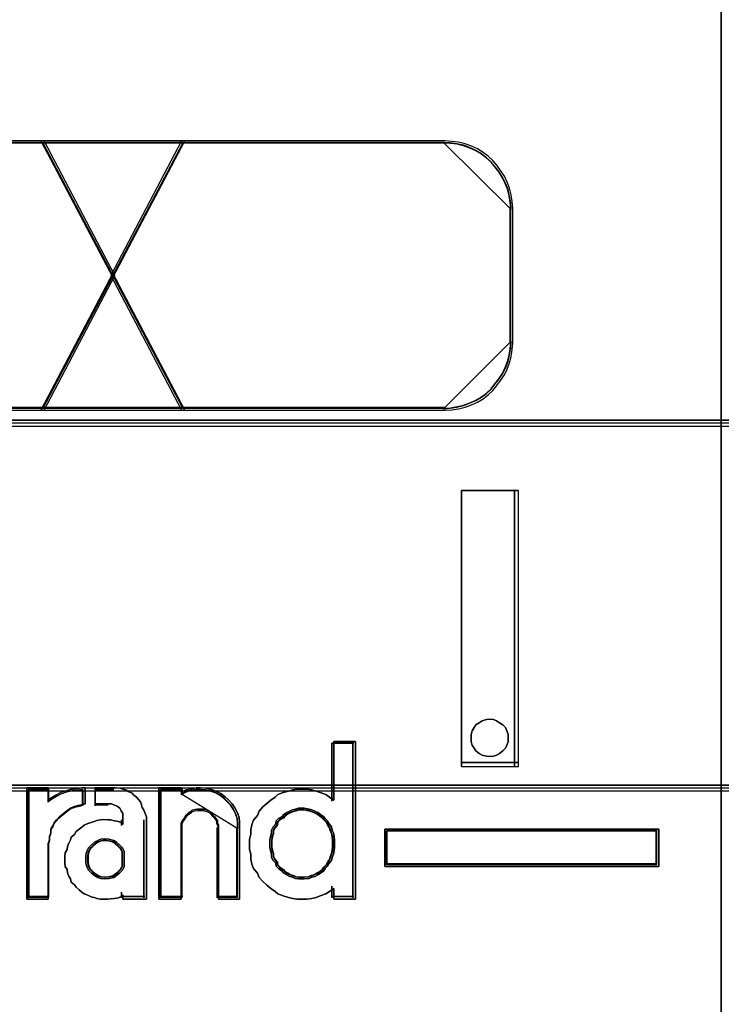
# Model space of a CAD drawing. Header units: millimetres. Extents: x -1290 to 1795, y -4192 to -1311.
# Tile 368 of 656: x 1439.42 to 1441.54, y -3688.97 to -3685.99. Entities that reach past the tile are written whole.
import ezdxf

# ---------------------------------------------------------------- set-up
doc = ezdxf.new("R2010")
doc.units = ezdxf.units.MM
doc.layers.add('30', color=7, linetype='Continuous')
doc.layers.add('45', color=7, linetype='Continuous')
doc.layers.add('Aparatura', color=7, linetype='Continuous', lineweight=13)

# ---------------------------------------------------------------- blocks, each defined once
blk = doc.blocks.new('*U211')
at = {"layer": '45', "color": 7}
for points in [[(405.515169, -233.593193), (423.516538, -233.593193), (423.516538, -233.593193), (423.516538, -316.554934), (423.516538, -316.554934), (405.515169, -316.554934), (405.515169, -316.554934), (405.515169, -233.593193), (405.515169, -233.593193)], [(405.520541, -233.598579), (423.511166, -233.598579), (423.511166, -316.549548), (405.520541, -316.549548), (405.520541, -233.598579)], [(419.586069, -293.100365), (419.586069, -288.920769), (419.586069, -293.100365)], [(419.586069, -288.920769), (420.44916, -288.920769), (419.586069, -288.920769)], [(419.586069, -293.100365), (420.44916, -293.100365), (420.44916, -288.920769), (419.586069, -288.920769), (419.586069, -293.100365)], [(420.386488, -293.100365), (420.386488, -288.920769), (420.386488, -293.100365)], [(420.291583, -292.666785), (420.291583, -292.614177), (420.271865, -292.561569), (420.252147, -292.508961), (420.212711, -292.469505), (420.160129, -292.436625), (420.11412, -292.410321), (420.068111, -292.390592), (420.008956, -292.384016), (419.962947, -292.390592), (419.89722, -292.410321), (419.851211, -292.436625), (419.805202, -292.469505), (419.778911, -292.508961), (419.746047, -292.561569), (419.732902, -292.614177), (419.732902, -292.666785), (419.732902, -292.72597), (419.746047, -292.778578), (419.778911, -292.82461), (419.805202, -292.864066), (419.851211, -292.903522), (419.89722, -292.929826), (419.962947, -292.942978), (420.008956, -292.949555), (420.068111, -292.942978), (420.11412, -292.929826), (420.160129, -292.903522), (420.212711, -292.864066), (420.252147, -292.82461), (420.271865, -292.778578), (420.291583, -292.72597), (420.291583, -292.666785)], [(420.008956, -292.384016), (420.068111, -292.390592), (420.11412, -292.410321), (420.160129, -292.436625), (420.212711, -292.469505), (420.252147, -292.508961), (420.271865, -292.561569), (420.291583, -292.614177), (420.291583, -292.666785), (420.291583, -292.72597), (420.271865, -292.778578), (420.252147, -292.82461), (420.212711, -292.864066), (420.160129, -292.903522), (420.11412, -292.929826), (420.068111, -292.942978), (420.008956, -292.949555), (419.962947, -292.942978), (419.89722, -292.929826), (419.851211, -292.903522), (419.805202, -292.864066), (419.778911, -292.82461), (419.746047, -292.778578), (419.732902, -292.72597), (419.732902, -292.666785), (419.732902, -292.614177), (419.746047, -292.561569), (419.778911, -292.508961), (419.805202, -292.469505), (419.851211, -292.436625), (419.89722, -292.410321), (419.962947, -292.390592), (420.008956, -292.384016)], [(417.981649, -292.721544), (417.981649, -295.111167), (417.653473, -295.111167), (417.653473, -294.949057), (417.586622, -294.991085), (417.531926, -295.02711), (417.446843, -295.05713), (417.38607, -295.081146), (417.319219, -295.099159), (417.246291, -295.111167), (417.161208, -295.111167), (417.094357, -295.111167), (417.033584, -295.099159), (416.966733, -295.081146), (416.887727, -295.05713), (416.808722, -295.02711), (416.76618, -294.991085), (416.69933, -294.949057), (416.638556, -294.89502), (416.577783, -294.840983), (416.523086, -294.780942), (416.498777, -294.714898), (416.438004, -294.642849), (416.413694, -294.576804), (416.395462, -294.504755), (416.395462, -294.426702), (416.37723, -294.354653), (416.37723, -294.2766), (416.37723, -294.204551), (416.395462, -294.126498), (416.395462, -294.054449), (416.413694, -293.9824), (416.438004, -293.910351), (416.498777, -293.844306), (416.523086, -293.778262), (416.577783, -293.712217), (416.638556, -293.65818), (416.69933, -293.610147), (416.76618, -293.562115), (416.808722, -293.52609), (416.887727, -293.49607), (416.966733, -293.472054), (417.033584, -293.454041), (417.094357, -293.442033), (417.161208, -293.442033), (417.246291, -293.442033), (417.319219, -293.454041), (417.38607, -293.472054), (417.446843, -293.49607), (417.531926, -293.52609), (417.586622, -293.562115), (417.653473, -293.610147), (417.653473, -292.721544), (417.981649, -292.721544)], [(416.523086, -293.778262), (416.498777, -293.844306), (416.438004, -293.910351), (416.413694, -293.9824), (416.395462, -294.054449), (416.395462, -294.126498), (416.37723, -294.204551), (416.37723, -294.2766), (416.37723, -294.354653), (416.395462, -294.426702), (416.395462, -294.504755), (416.413694, -294.576804), (416.438004, -294.642849), (416.498777, -294.714898), (416.523086, -294.780942), (416.577783, -294.840983), (416.638556, -294.89502), (416.69933, -294.949057), (416.76618, -294.991085), (416.808722, -295.02711), (416.887727, -295.05713), (416.966733, -295.081146), (417.033584, -295.099159), (417.094357, -295.111167), (417.161208, -295.111167), (417.246291, -295.111167), (417.319219, -295.099159), (417.38607, -295.081146), (417.446843, -295.05713), (417.531926, -295.02711), (417.586622, -294.991085), (417.653473, -294.949057), (417.653473, -295.111167), (417.981649, -295.111167), (417.981649, -292.721544), (417.653473, -292.721544), (417.653473, -293.610147), (417.586622, -293.562115), (417.531926, -293.52609), (417.446843, -293.49607), (417.38607, -293.472054), (417.319219, -293.454041), (417.246291, -293.442033), (417.161208, -293.442033), (417.094357, -293.442033), (417.033584, -293.454041), (416.966733, -293.472054), (416.887727, -293.49607), (416.808722, -293.52609), (416.76618, -293.562115), (416.69933, -293.610147), (416.638556, -293.65818), (416.577783, -293.712217), (416.523086, -293.778262)], [(417.625311, -292.744884), (417.625311, -293.626405), (417.625311, -292.744884)], [(417.625311, -292.744884), (417.958371, -292.744884), (417.625311, -292.744884)], [(417.940465, -292.744884), (417.940465, -295.087827), (417.940465, -292.744884)], [(419.586069, -293.037527), (420.44916, -293.037527), (419.586069, -293.037527)], [(413.005443, -293.423529), (413.331671, -293.423529), (413.331671, -293.605648), (413.394407, -293.563154), (413.457143, -293.52673), (413.526153, -293.490306), (413.601436, -293.466024), (413.670446, -293.447812), (413.733182, -293.435671), (413.83356, -293.423529), (413.890022, -293.423529), (413.890022, -293.666355), (413.83356, -293.678496), (413.777097, -293.690637), (413.714361, -293.708849), (413.670446, -293.733132), (413.626531, -293.763485), (413.588889, -293.793838), (413.5387, -293.830262), (413.494785, -293.866686), (413.457143, -293.90918), (413.419501, -293.951675), (413.40068, -294.00024), (413.369312, -294.048805), (413.369312, -294.103441), (413.350492, -294.158076), (413.350492, -294.212712), (413.331671, -294.267348), (413.331671, -295.111167), (413.005443, -295.111167), (413.005443, -293.423529)], [(413.588889, -293.793838), (413.626531, -293.763485), (413.670446, -293.733132), (413.714361, -293.708849), (413.777097, -293.690637), (413.83356, -293.678496), (413.890022, -293.666355), (413.890022, -293.423529), (413.83356, -293.423529), (413.733182, -293.435671), (413.670446, -293.447812), (413.601436, -293.466024), (413.526153, -293.490306), (413.457143, -293.52673), (413.394407, -293.563154), (413.331671, -293.605648), (413.331671, -293.423529), (413.005443, -293.423529), (413.005443, -295.111167), (413.331671, -295.111167), (413.331671, -294.267348), (413.350492, -294.212712), (413.350492, -294.158076), (413.369312, -294.103441), (413.369312, -294.048805), (413.40068, -294.00024), (413.419501, -293.951675), (413.457143, -293.90918), (413.494785, -293.866686), (413.5387, -293.830262), (413.588889, -293.793838)], [(413.028721, -293.446869), (413.028721, -295.087827), (413.028721, -293.446869)], [(413.028721, -293.446869), (413.347456, -293.446869), (413.028721, -293.446869)], [(413.579174, -293.810571), (413.614225, -293.781348), (413.655117, -293.752125), (413.69601, -293.728747), (413.754428, -293.711213), (413.807005, -293.699524), (413.859581, -293.687835), (413.859581, -293.45405), (413.807005, -293.45405), (413.713536, -293.46574), (413.655117, -293.477429), (413.590857, -293.494963), (413.520755, -293.518341), (413.456495, -293.553409), (413.398077, -293.588476), (413.339659, -293.629388), (413.339659, -293.45405), (413.035884, -293.45405), (413.035884, -295.07885), (413.339659, -295.07885), (413.339659, -294.26645), (413.357184, -294.213849), (413.357184, -294.161247), (413.37471, -294.108646), (413.37471, -294.056045), (413.403919, -294.009288), (413.421444, -293.962531), (413.456495, -293.921619), (413.491546, -293.880706), (413.532439, -293.845639), (413.579174, -293.810571)], [(413.331341, -293.446869), (413.331341, -293.638972), (413.331341, -293.446869)], [(414.819368, -293.90311), (414.819368, -295.111167), (414.462325, -295.111167), (414.462325, -295.04439), (414.437702, -295.068672), (414.39461, -295.086884), (414.333051, -295.099025), (414.271492, -295.105096), (414.234557, -295.111167), (414.166842, -295.111167), (414.123751, -295.111167), (414.068347, -295.099025), (414.043724, -295.086884), (413.982165, -295.074743), (413.932918, -295.05046), (413.877514, -295.026178), (413.840579, -295.001895), (413.797488, -294.965471), (413.754396, -294.929048), (413.729773, -294.892624), (413.680526, -294.850129), (413.668214, -294.801564), (413.64359, -294.75907), (413.625122, -294.710505), (413.618966, -294.661939), (413.588187, -294.613374), (413.582031, -294.558739), (413.582031, -294.510174), (413.582031, -294.461608), (413.588187, -294.406973), (413.618966, -294.358408), (413.625122, -294.309842), (413.64359, -294.261277), (413.668214, -294.212712), (413.680526, -294.170218), (413.729773, -294.127723), (413.754396, -294.085229), (413.797488, -294.048805), (413.840579, -294.018452), (413.877514, -293.988099), (413.932918, -293.963816), (413.982165, -293.945604), (414.043724, -293.927392), (414.068347, -293.915251), (414.123751, -293.90918), (414.166842, -293.90311), (414.234557, -293.90918), (414.271492, -293.90918), (414.333051, -293.921322), (414.39461, -293.933463), (414.437702, -293.951675), (414.462325, -293.975957), (414.462325, -293.90311), (414.462325, -293.860615), (414.462325, -293.81205), (414.437702, -293.769556), (414.413078, -293.733132), (414.376143, -293.702779), (414.333051, -293.684567), (414.28996, -293.666355), (414.234557, -293.666355), (414.043724, -293.666355), (414.043724, -293.423529), (414.32074, -293.423529), (414.351519, -293.423529), (414.419234, -293.4296), (414.462325, -293.441741), (414.517728, -293.459953), (414.542352, -293.478165), (414.603911, -293.502448), (414.628535, -293.532801), (414.66547, -293.563154), (414.69625, -293.599578), (414.727029, -293.636002), (414.745497, -293.678496), (414.751653, -293.720991), (414.776276, -293.763485), (414.8009, -293.81205), (414.819368, -293.860615), (414.819368, -293.90311)], [(414.628535, -293.532801), (414.603911, -293.502448), (414.542352, -293.478165), (414.517728, -293.459953), (414.462325, -293.441741), (414.419234, -293.4296), (414.351519, -293.423529), (414.32074, -293.423529), (414.043724, -293.423529), (414.043724, -293.666355), (414.234557, -293.666355), (414.28996, -293.666355), (414.333051, -293.684567), (414.376143, -293.702779), (414.413078, -293.733132), (414.437702, -293.769556), (414.462325, -293.81205), (414.462325, -293.860615), (414.462325, -293.90311), (414.462325, -293.975957), (414.437702, -293.951675), (414.39461, -293.933463), (414.333051, -293.921322), (414.271492, -293.90918), (414.234557, -293.90918), (414.166842, -293.90311), (414.123751, -293.90918), (414.068347, -293.915251), (414.043724, -293.927392), (413.982165, -293.945604), (413.932918, -293.963816), (413.877514, -293.988099), (413.840579, -294.018452), (413.797488, -294.048805), (413.754396, -294.085229), (413.729773, -294.127723), (413.680526, -294.170218), (413.668214, -294.212712), (413.64359, -294.261277), (413.625122, -294.309842), (413.618966, -294.358408), (413.588187, -294.406973), (413.582031, -294.461608), (413.582031, -294.510174), (413.582031, -294.558739), (413.588187, -294.613374), (413.618966, -294.661939), (413.625122, -294.710505), (413.64359, -294.75907), (413.668214, -294.801564), (413.680526, -294.850129), (413.729773, -294.892624), (413.754396, -294.929048), (413.797488, -294.965471), (413.840579, -295.001895), (413.877514, -295.026178), (413.932918, -295.05046), (413.982165, -295.074743), (414.043724, -295.086884), (414.068347, -295.099025), (414.123751, -295.111167), (414.166842, -295.111167), (414.234557, -295.111167), (414.271492, -295.105096), (414.333051, -295.099025), (414.39461, -295.086884), (414.437702, -295.068672), (414.462325, -295.04439), (414.462325, -295.111167), (414.819368, -295.111167), (414.819368, -293.90311), (414.819368, -293.860615), (414.8009, -293.81205), (414.776276, -293.763485), (414.751653, -293.720991), (414.745497, -293.678496), (414.727029, -293.636002), (414.69625, -293.599578), (414.66547, -293.563154), (414.628535, -293.532801)], [(413.850628, -293.446869), (413.850628, -293.696424), (413.850628, -293.446869)], [(414.044018, -293.446869), (414.044018, -293.696424), (414.044018, -293.446869)], [(414.323359, -293.446869), (414.044018, -293.446869), (414.323359, -293.446869)], [(415.344326, -293.490306), (415.405913, -293.459953), (415.492135, -293.435671), (415.572199, -293.423529), (415.633786, -293.423529), (415.720009, -293.4296), (415.800072, -293.447812), (415.867818, -293.472094), (415.941723, -293.508518), (416.009469, -293.557083), (416.058739, -293.605648), (416.114168, -293.666355), (416.157279, -293.727061), (416.194232, -293.799909), (416.218867, -293.872757), (416.225025, -293.945604), (416.225025, -294.024522), (416.225025, -295.111167), (415.91093, -295.111167), (415.91093, -294.024522), (415.91093, -293.988099), (415.892453, -293.951675), (415.892453, -293.915251), (415.867818, -293.884898), (415.849342, -293.854545), (415.824707, -293.830262), (415.800072, -293.805979), (415.775437, -293.781697), (415.738485, -293.763485), (415.695374, -293.751344), (415.676898, -293.745273), (415.627628, -293.745273), (415.590675, -293.745273), (415.553723, -293.751344), (415.510612, -293.763485), (415.492135, -293.781697), (415.449024, -293.805979), (415.424389, -293.830262), (415.405913, -293.854545), (415.387437, -293.884898), (415.362802, -293.915251), (415.344326, -293.951675), (415.344326, -293.988099), (415.344326, -294.024522), (415.344326, -295.111167), (415.005595, -295.111167), (415.005595, -293.423529), (415.344326, -293.423529), (415.344326, -293.490306)], [(416.157279, -293.727061), (416.114168, -293.666355), (416.058739, -293.605648), (416.009469, -293.557083), (415.941723, -293.508518), (415.867818, -293.472094), (415.800072, -293.447812), (415.720009, -293.4296), (415.633786, -293.423529), (415.572199, -293.423529), (415.492135, -293.435671), (415.405913, -293.459953), (415.344326, -293.490306), (415.344326, -293.423529), (415.005595, -293.423529), (415.005595, -295.111167), (415.344326, -295.111167), (415.344326, -294.024522), (415.344326, -293.988099), (415.344326, -293.951675), (415.362802, -293.915251), (415.387437, -293.884898), (415.405913, -293.854545), (415.424389, -293.830262), (415.449024, -293.805979), (415.492135, -293.781697), (415.510612, -293.763485), (415.553723, -293.751344), (415.590675, -293.745273), (415.627628, -293.745273), (415.676898, -293.745273), (415.695374, -293.751344), (415.738485, -293.763485), (415.775437, -293.781697), (415.800072, -293.805979), (415.824707, -293.830262), (415.849342, -293.854545), (415.867818, -293.884898), (415.892453, -293.915251), (415.892453, -293.951675), (415.91093, -293.988099), (415.91093, -294.024522), (415.91093, -295.111167), (416.225025, -295.111167), (416.225025, -294.024522), (416.225025, -293.945604), (416.218867, -293.872757), (416.194232, -293.799909), (416.157279, -293.727061)], [(415.028873, -293.446869), (415.028873, -295.087827), (415.028873, -293.446869)], [(415.028873, -293.446869), (415.367306, -293.446869), (415.028873, -293.446869)], [(416.13032, -293.746281), (416.089424, -293.687835), (416.036845, -293.629388), (415.990107, -293.582632), (415.925843, -293.535875), (415.855736, -293.500807), (415.791472, -293.477429), (415.715523, -293.459895), (415.633732, -293.45405), (415.57531, -293.45405), (415.499361, -293.46574), (415.41757, -293.489118), (415.359148, -293.518341), (415.359148, -293.45405), (415.037827, -293.45405), (415.037827, -295.07885), (415.359148, -295.07885), (415.359148, -294.032666), (415.359148, -293.997599), (415.359148, -293.962531), (415.376675, -293.927463), (415.400044, -293.89824), (415.41757, -293.869017), (415.435097, -293.845639), (415.458466, -293.82226), (415.499361, -293.798882), (415.516888, -293.781348), (415.557783, -293.769659), (415.592837, -293.763814), (415.62789, -293.763814), (415.674628, -293.763814), (415.692154, -293.769659), (415.73305, -293.781348), (415.768103, -293.798882), (415.791472, -293.82226), (415.814841, -293.845639), (415.838209, -293.869017), (415.855736, -293.89824), (415.879105, -293.927463), (415.879105, -293.962531), (415.896632, -293.997599), (415.896632, -294.032666), (415.896632, -295.07885), (416.194584, -295.07885), (416.194584, -294.032666), (416.194584, -293.956686), (416.188742, -293.886551), (416.165373, -293.816416), (416.13032, -293.746281)], [(416.201747, -294.041133), (416.201747, -293.963098), (416.195786, -293.891066), (416.171944, -293.819034), (416.136182, -293.747002), (416.094458, -293.686976), (416.040814, -293.626949), (415.99313, -293.578928), (415.927565, -293.530906), (415.856039, -293.49489), (415.790474, -293.47088), (415.712988, -293.452872), (415.629541, -293.446869), (415.569937, -293.446869), (415.49245, -293.458874), (415.409004, -293.482885), (415.349399, -293.512898), (416.201747, -294.041133)], [(415.349399, -293.446869), (415.349399, -293.52766), (415.349399, -293.446869)], [(414.044018, -293.680266), (414.240989, -293.680266), (414.044018, -293.680266)], [(417.666496, -294.26645), (417.666496, -294.210554), (417.660257, -294.160869), (417.647779, -294.104972), (417.629063, -294.061498), (417.616586, -294.011812), (417.585392, -293.968337), (417.560437, -293.924862), (417.523004, -293.887598), (417.498049, -293.856545), (417.454378, -293.825491), (417.410707, -293.794438), (417.367036, -293.775806), (417.323364, -293.757174), (417.279693, -293.744752), (417.204828, -293.732331), (417.161157, -293.732331), (417.117486, -293.732331), (417.073814, -293.744752), (417.030143, -293.757174), (416.986472, -293.775806), (416.942801, -293.794438), (416.89913, -293.825491), (416.874175, -293.856545), (416.818026, -293.887598), (416.780593, -293.924862), (416.774355, -293.968337), (416.736922, -294.011812), (416.711967, -294.061498), (416.711967, -294.104972), (416.693251, -294.160869), (416.687012, -294.210554), (416.687012, -294.26645), (416.687012, -294.322347), (416.693251, -294.372032), (416.711967, -294.427928), (416.711967, -294.477614), (416.736922, -294.521089), (416.774355, -294.564563), (416.780593, -294.608038), (416.818026, -294.645302), (416.874175, -294.682566), (416.89913, -294.71362), (416.942801, -294.738463), (416.986472, -294.763305), (417.030143, -294.775727), (417.073814, -294.794359), (417.117486, -294.80057), (417.161157, -294.80057), (417.204828, -294.80057), (417.279693, -294.794359), (417.323364, -294.775727), (417.367036, -294.763305), (417.410707, -294.738463), (417.454378, -294.71362), (417.498049, -294.682566), (417.523004, -294.645302), (417.560437, -294.608038), (417.585392, -294.564563), (417.616586, -294.521089), (417.629063, -294.477614), (417.647779, -294.427928), (417.660257, -294.372032), (417.666496, -294.322347), (417.666496, -294.26645)], [(417.161157, -293.732331), (417.204828, -293.732331), (417.279693, -293.744752), (417.323364, -293.757174), (417.367036, -293.775806), (417.410707, -293.794438), (417.454378, -293.825491), (417.498049, -293.856545), (417.523004, -293.887598), (417.560437, -293.924862), (417.585392, -293.968337), (417.616586, -294.011812), (417.629063, -294.061498), (417.647779, -294.104972), (417.660257, -294.160869), (417.666496, -294.210554), (417.666496, -294.26645), (417.666496, -294.322347), (417.660257, -294.372032), (417.647779, -294.427928), (417.629063, -294.477614), (417.616586, -294.521089), (417.585392, -294.564563), (417.560437, -294.608038), (417.523004, -294.645302), (417.498049, -294.682566), (417.454378, -294.71362), (417.410707, -294.738463), (417.367036, -294.763305), (417.323364, -294.775727), (417.279693, -294.794359), (417.204828, -294.80057), (417.161157, -294.80057), (417.117486, -294.80057), (417.073814, -294.794359), (417.030143, -294.775727), (416.986472, -294.763305), (416.942801, -294.738463), (416.89913, -294.71362), (416.874175, -294.682566), (416.818026, -294.645302), (416.780593, -294.608038), (416.774355, -294.564563), (416.736922, -294.521089), (416.711967, -294.477614), (416.711967, -294.427928), (416.693251, -294.372032), (416.687012, -294.322347), (416.687012, -294.26645), (416.687012, -294.210554), (416.693251, -294.160869), (416.711967, -294.104972), (416.711967, -294.061498), (416.736922, -294.011812), (416.774355, -293.968337), (416.780593, -293.924862), (416.818026, -293.887598), (416.874175, -293.856545), (416.89913, -293.825491), (416.942801, -293.794438), (416.986472, -293.775806), (417.030143, -293.757174), (417.073814, -293.744752), (417.117486, -293.732331), (417.161157, -293.732331)], [(417.410707, -293.794438), (417.454378, -293.825491), (417.498049, -293.856545), (417.523004, -293.887598), (417.560437, -293.924862), (417.585392, -293.968337), (417.616586, -294.011812), (417.629063, -294.061498), (417.647779, -294.104972), (417.660257, -294.160869), (417.666496, -294.210554), (417.666496, -294.26645), (417.666496, -294.322347), (417.660257, -294.372032), (417.647779, -294.427928), (417.629063, -294.477614), (417.616586, -294.521089), (417.585392, -294.564563), (417.560437, -294.608038), (417.523004, -294.645302), (417.498049, -294.682566), (417.454378, -294.71362), (417.410707, -294.738463), (417.367036, -294.763305), (417.323364, -294.775727), (417.279693, -294.794359), (417.204828, -294.80057), (417.161157, -294.80057), (417.117486, -294.80057), (417.073814, -294.794359), (417.030143, -294.775727), (416.986472, -294.763305), (416.942801, -294.738463), (416.89913, -294.71362), (416.874175, -294.682566), (416.818026, -294.645302), (416.780593, -294.608038), (416.774355, -294.564563), (416.736922, -294.521089), (416.711967, -294.477614), (416.711967, -294.427928), (416.693251, -294.372032), (416.687012, -294.322347), (416.687012, -294.26645), (416.687012, -294.210554), (416.693251, -294.160869), (416.711967, -294.104972), (416.711967, -294.061498), (416.736922, -294.011812), (416.774355, -293.968337), (416.780593, -293.924862), (416.818026, -293.887598), (416.874175, -293.856545), (416.89913, -293.825491), (416.942801, -293.794438), (416.986472, -293.775806), (417.030143, -293.757174), (417.073814, -293.744752), (417.117486, -293.732331), (417.161157, -293.732331), (417.204828, -293.732331), (417.279693, -293.744752), (417.323364, -293.757174), (417.367036, -293.775806), (417.410707, -293.794438)], [(417.161898, -294.77723), (417.203494, -294.77723), (417.2748, -294.771291), (417.316396, -294.753473), (417.357991, -294.741594), (417.399587, -294.717837), (417.441182, -294.69408), (417.482778, -294.664383), (417.506546, -294.628747), (417.5422, -294.593112), (417.565969, -294.551537), (417.59568, -294.509962), (417.607564, -294.468386), (417.625391, -294.420872), (417.637275, -294.367418), (417.643217, -294.319904), (417.643217, -294.26645), (417.643217, -294.212997), (417.637275, -294.165482), (417.625391, -294.112029), (417.607564, -294.070453), (417.59568, -294.022939), (417.565969, -293.981364), (417.5422, -293.939789), (417.506546, -293.904153), (417.482778, -293.874457), (417.441182, -293.84476), (417.399587, -293.815064), (417.357991, -293.797246), (417.316396, -293.779428), (417.2748, -293.767549), (417.203494, -293.755671), (417.161898, -293.755671), (417.120303, -293.755671), (417.078707, -293.767549), (417.037112, -293.779428), (416.995516, -293.797246), (416.953921, -293.815064), (416.912326, -293.84476), (416.888557, -293.874457), (416.835077, -293.904153), (416.799424, -293.939789), (416.793481, -293.981364), (416.757828, -294.022939), (416.734059, -294.070453), (416.734059, -294.112029), (416.716233, -294.165482), (416.71029, -294.212997), (416.71029, -294.26645), (416.71029, -294.319904), (416.716233, -294.367418), (416.734059, -294.420872), (416.734059, -294.468386), (416.757828, -294.509962), (416.793481, -294.551537), (416.799424, -294.593112), (416.835077, -294.628747), (416.888557, -294.664383), (416.912326, -294.69408), (416.953921, -294.717837), (416.995516, -294.741594), (417.037112, -294.753473), (417.078707, -294.771291), (417.120303, -294.77723), (417.161898, -294.77723)], [(417.636055, -294.26645), (417.636055, -294.213748), (417.630204, -294.166902), (417.618502, -294.1142), (417.600949, -294.073209), (417.589247, -294.026363), (417.559992, -293.985372), (417.536588, -293.944382), (417.501482, -293.909247), (417.478079, -293.879968), (417.437122, -293.850689), (417.396165, -293.82141), (417.355208, -293.803843), (417.314252, -293.786275), (417.273295, -293.774564), (417.203083, -293.762852), (417.162126, -293.762852), (417.12117, -293.762852), (417.080213, -293.774564), (417.039256, -293.786275), (416.998299, -293.803843), (416.957343, -293.82141), (416.916386, -293.850689), (416.892982, -293.879968), (416.840323, -293.909247), (416.805218, -293.944382), (416.799367, -293.985372), (416.764261, -294.026363), (416.740857, -294.073209), (416.740857, -294.1142), (416.723304, -294.166902), (416.717453, -294.213748), (416.717453, -294.26645), (416.717453, -294.319152), (416.723304, -294.365999), (416.740857, -294.418701), (416.740857, -294.465547), (416.764261, -294.506538), (416.799367, -294.547528), (416.805218, -294.588519), (416.840323, -294.623654), (416.892982, -294.658788), (416.916386, -294.688067), (416.957343, -294.711491), (416.998299, -294.734914), (417.039256, -294.746625), (417.080213, -294.764193), (417.12117, -294.770048), (417.162126, -294.770048), (417.203083, -294.770048), (417.273295, -294.764193), (417.314252, -294.746625), (417.355208, -294.734914), (417.396165, -294.711491), (417.437122, -294.688067), (417.478079, -294.658788), (417.501482, -294.623654), (417.536588, -294.588519), (417.559992, -294.547528), (417.589247, -294.506538), (417.600949, -294.465547), (417.618502, -294.418701), (417.630204, -294.365999), (417.636055, -294.319152), (417.636055, -294.26645)], [(414.439751, -293.908276), (414.439751, -293.994453), (414.439751, -293.908276)], [(414.778183, -293.908276), (414.778183, -295.087827), (414.778183, -293.908276)], [(415.349399, -294.024975), (415.349399, -295.087827), (415.349399, -294.024975)], [(415.886593, -294.024975), (415.886593, -295.087827), (415.886593, -294.024975)], [(416.18384, -294.024975), (416.18384, -295.087827), (416.18384, -294.024975)], [(418.42573, -294.048314), (422.572867, -294.048314), (422.572867, -294.613852), (418.42573, -294.613852), (418.42573, -294.048314)], [(413.331341, -294.258371), (413.331341, -295.087827), (413.331341, -294.258371)], [(414.480936, -294.500416), (414.480936, -294.441691), (414.480936, -294.382965), (414.454646, -294.330765), (414.408638, -294.285089), (414.362631, -294.245939), (414.323196, -294.219839), (414.250899, -294.200263), (414.185174, -294.193738), (414.126021, -294.200263), (414.080014, -294.219839), (414.034007, -294.245939), (413.987999, -294.285089), (413.941992, -294.330765), (413.915702, -294.382965), (413.902557, -294.441691), (413.902557, -294.500416), (413.902557, -294.559142), (413.915702, -294.617868), (413.941992, -294.670068), (413.987999, -294.715744), (414.034007, -294.748369), (414.080014, -294.780994), (414.126021, -294.794045), (414.185174, -294.80057), (414.250899, -294.794045), (414.323196, -294.780994), (414.362631, -294.748369), (414.408638, -294.715744), (414.454646, -294.670068), (414.480936, -294.617868), (414.480936, -294.559142), (414.480936, -294.500416)], [(414.185174, -294.193738), (414.250899, -294.200263), (414.323196, -294.219839), (414.362631, -294.245939), (414.408638, -294.285089), (414.454646, -294.330765), (414.480936, -294.382965), (414.480936, -294.441691), (414.480936, -294.500416), (414.480936, -294.559142), (414.480936, -294.617868), (414.454646, -294.670068), (414.408638, -294.715744), (414.362631, -294.748369), (414.323196, -294.780994), (414.250899, -294.794045), (414.185174, -294.80057), (414.126021, -294.794045), (414.080014, -294.780994), (414.034007, -294.748369), (413.987999, -294.715744), (413.941992, -294.670068), (413.915702, -294.617868), (413.902557, -294.559142), (413.902557, -294.500416), (413.902557, -294.441691), (413.915702, -294.382965), (413.941992, -294.330765), (413.987999, -294.285089), (414.034007, -294.245939), (414.080014, -294.219839), (414.126021, -294.200263), (414.185174, -294.193738)], [(414.480936, -294.382965), (414.480936, -294.441691), (414.480936, -294.500416), (414.480936, -294.559142), (414.480936, -294.617868), (414.454646, -294.670068), (414.408638, -294.715744), (414.362631, -294.748369), (414.323196, -294.780994), (414.250899, -294.794045), (414.185174, -294.80057), (414.126021, -294.794045), (414.080014, -294.780994), (414.034007, -294.748369), (413.987999, -294.715744), (413.941992, -294.670068), (413.915702, -294.617868), (413.902557, -294.559142), (413.902557, -294.500416), (413.902557, -294.441691), (413.915702, -294.382965), (413.941992, -294.330765), (413.987999, -294.285089), (414.034007, -294.245939), (414.080014, -294.219839), (414.126021, -294.200263), (414.185174, -294.193738), (414.250899, -294.200263), (414.323196, -294.219839), (414.362631, -294.245939), (414.408638, -294.285089), (414.454646, -294.330765), (414.480936, -294.382965)], [(414.457657, -294.500165), (414.457657, -294.445957), (414.457657, -294.391749), (414.433483, -294.343564), (414.391179, -294.301402), (414.348875, -294.265263), (414.312615, -294.24117), (414.246137, -294.223101), (414.185703, -294.217078), (414.131312, -294.223101), (414.089008, -294.24117), (414.046704, -294.265263), (414.0044, -294.301402), (413.962096, -294.343564), (413.937922, -294.391749), (413.925835, -294.445957), (413.925835, -294.500165), (413.925835, -294.554374), (413.937922, -294.608582), (413.962096, -294.656767), (414.0044, -294.698929), (414.046704, -294.729045), (414.089008, -294.759161), (414.131312, -294.771207), (414.185703, -294.77723), (414.246137, -294.771207), (414.312615, -294.759161), (414.348875, -294.729045), (414.391179, -294.698929), (414.433483, -294.656767), (414.457657, -294.608582), (414.457657, -294.554374), (414.457657, -294.500165)], [(414.448704, -294.500088), (414.448704, -294.44727), (414.448704, -294.394452), (414.425344, -294.347502), (414.384465, -294.306421), (414.343585, -294.271209), (414.308545, -294.247734), (414.244306, -294.230128), (414.185906, -294.224259), (414.133347, -294.230128), (414.092467, -294.247734), (414.051587, -294.271209), (414.010708, -294.306421), (413.969828, -294.347502), (413.946468, -294.394452), (413.934788, -294.44727), (413.934788, -294.500088), (413.934788, -294.552907), (413.946468, -294.605725), (413.969828, -294.652674), (414.010708, -294.693755), (414.051587, -294.723099), (414.092467, -294.752442), (414.133347, -294.76418), (414.185906, -294.770048), (414.244306, -294.76418), (414.308545, -294.752442), (414.343585, -294.723099), (414.384465, -294.693755), (414.425344, -294.652674), (414.448704, -294.605725), (414.448704, -294.552907), (414.448704, -294.500088)], [(414.439751, -295.005241), (414.439751, -295.087827), (414.439751, -295.005241)], [(417.625311, -294.911882), (417.625311, -295.087827), (417.625311, -294.911882)], [(413.028721, -295.069873), (413.347456, -295.069873), (413.028721, -295.069873)], [(414.439751, -295.069873), (414.796089, -295.069873), (414.439751, -295.069873)], [(415.028873, -295.069873), (415.367306, -295.069873), (415.028873, -295.069873)], [(415.886593, -295.069873), (416.201747, -295.069873), (415.886593, -295.069873)], [(417.625311, -295.069873), (417.958371, -295.069873), (417.625311, -295.069873)]]:
    blk.add_lwpolyline(points, close=True, dxfattribs=at)
at = {"layer": '45', "color": 3}
for points in [[(409.27442, -287.705311), (413.272216, -287.705311), (413.272216, -287.705311), (414.339475, -285.663714), (413.272216, -283.628051), (409.27442, -283.628051)], [(409.27442, -287.705311), (413.272216, -287.705311), (413.272216, -287.705311), (414.339475, -285.663714), (413.272216, -283.628051), (409.27442, -283.628051)], [(409.27442, -287.705311), (413.272216, -287.705311), (413.272216, -287.705311), (414.339475, -285.663714), (413.272216, -283.628051), (409.27442, -283.628051)], [(409.27442, -287.705311), (413.272216, -287.705311), (414.339475, -285.663714), (413.272216, -283.628051), (413.272216, -283.628051), (409.27442, -283.628051)], [(409.27442, -287.705311), (413.272216, -287.705311), (414.339475, -285.663714), (414.339475, -285.663714), (413.272216, -283.628051), (409.27442, -283.628051)], [(409.27442, -287.705311), (413.272216, -287.705311), (413.272216, -287.705311), (414.339475, -285.663714), (413.272216, -283.628051), (409.27442, -283.628051)], [(409.294704, -287.672995), (413.252464, -287.672995), (413.252464, -287.672995), (414.309034, -285.662862), (413.252464, -283.658572), (409.294704, -283.658572)], [(409.294704, -287.672995), (413.252464, -287.672995), (413.252464, -287.672995), (414.309034, -285.662862), (413.252464, -283.658572), (409.294704, -283.658572)], [(409.294704, -287.672995), (413.252464, -287.672995), (413.252464, -287.672995), (414.309034, -285.662862), (413.252464, -283.658572), (409.294704, -283.658572)], [(409.294704, -287.672995), (413.252464, -287.672995), (414.309034, -285.662862), (413.252464, -283.658572), (413.252464, -283.658572), (409.294704, -283.658572)], [(409.294704, -287.672995), (413.252464, -287.672995), (414.309034, -285.662862), (414.309034, -285.662862), (413.252464, -283.658572), (409.294704, -283.658572)], [(409.294704, -287.672995), (413.252464, -287.672995), (413.252464, -287.672995), (414.309034, -285.662862), (413.252464, -283.658572), (409.294704, -283.658572)]]:
    blk.add_lwpolyline(points, dxfattribs=at)
for points in [[(419.330006, -283.651391), (409.288061, -283.651391), (419.330006, -283.651391)], [(413.22032, -283.628051), (414.30782, -285.694509), (415.401328, -283.628051), (413.22032, -283.628051)], [(415.401328, -283.628051), (413.22032, -283.628051), (414.30782, -285.694509), (415.401328, -283.628051)], [(414.30782, -285.694509), (415.401328, -283.628051), (413.22032, -283.628051), (414.30782, -285.694509)], [(415.401328, -283.628051), (413.22032, -283.628051), (414.30782, -285.694509), (415.401328, -283.628051)], [(415.401328, -283.628051), (413.22032, -283.628051), (414.30782, -285.694509), (415.401328, -283.628051)], [(415.401328, -283.628051), (413.22032, -283.628051), (414.30782, -285.694509), (415.401328, -283.628051)], [(415.401328, -283.628051), (413.22032, -283.628051), (414.30782, -285.694509), (415.401328, -283.628051)], [(413.243599, -283.651391), (415.378049, -287.681971), (413.243599, -283.651391)], [(415.378049, -283.651391), (413.243599, -287.681971), (415.378049, -283.651391)], [(413.250761, -283.658572), (414.307904, -285.663988), (415.370887, -283.658572), (413.250761, -283.658572)], [(415.370887, -283.658572), (413.250761, -283.658572), (414.307904, -285.663988), (415.370887, -283.658572)], [(414.307904, -285.663988), (415.370887, -283.658572), (413.250761, -283.658572), (414.307904, -285.663988)], [(415.370887, -283.658572), (413.250761, -283.658572), (414.307904, -285.663988), (415.370887, -283.658572)], [(415.370887, -283.658572), (413.250761, -283.658572), (414.307904, -285.663988), (415.370887, -283.658572)], [(415.370887, -283.658572), (413.250761, -283.658572), (414.307904, -285.663988), (415.370887, -283.658572)], [(415.370887, -283.658572), (413.250761, -283.658572), (414.307904, -285.663988), (415.370887, -283.658572)], [(414.276802, -285.663714), (415.349864, -287.705311), (419.34142, -287.705311), (419.441651, -287.699376), (419.541882, -287.681572), (419.642113, -287.657832), (419.736448, -287.622223), (419.830783, -287.580679), (419.913327, -287.5332), (419.989974, -287.473851), (420.060725, -287.408567), (420.119685, -287.331414), (420.178644, -287.25426), (420.237604, -287.171172), (420.278875, -287.082149), (420.314251, -286.987191), (420.337835, -286.892233), (420.355523, -286.79134), (420.361419, -286.684512), (420.361419, -284.642915), (420.355523, -284.542022), (420.337835, -284.441129), (420.314251, -284.340236), (420.278875, -284.251213), (420.237604, -284.16219), (420.178644, -284.073167), (420.119685, -283.996013), (420.060725, -283.924795), (419.989974, -283.859511), (419.913327, -283.800162), (419.830783, -283.746748), (419.736448, -283.705204), (419.642113, -283.669595), (419.541882, -283.645856), (419.441651, -283.633986), (419.34142, -283.628051), (415.349864, -283.628051), (414.276802, -285.663714)], [(419.34142, -283.628051), (415.349864, -283.628051), (414.276802, -285.663714), (415.349864, -287.705311), (419.34142, -287.705311), (419.441651, -287.699376), (419.541882, -287.681572), (419.642113, -287.657832), (419.736448, -287.622223), (419.830783, -287.580679), (419.913327, -287.5332), (419.989974, -287.473851), (420.060725, -287.408567), (420.119685, -287.331414), (420.178644, -287.25426), (420.237604, -287.171172), (420.278875, -287.082149), (420.314251, -286.987191), (420.337835, -286.892233), (420.355523, -286.79134), (420.361419, -286.684512), (420.361419, -284.642915), (420.355523, -284.542022), (420.337835, -284.441129), (420.314251, -284.340236), (420.278875, -284.251213), (420.237604, -284.16219), (420.178644, -284.073167), (420.119685, -283.996013), (420.060725, -283.924795), (419.989974, -283.859511), (419.913327, -283.800162), (419.830783, -283.746748), (419.736448, -283.705204), (419.642113, -283.669595), (419.541882, -283.645856), (419.441651, -283.633986), (419.34142, -283.628051)], [(414.276802, -285.663714), (415.349864, -287.705311), (419.34142, -287.705311), (419.441651, -287.699376), (419.541882, -287.681572), (419.642113, -287.657832), (419.736448, -287.622223), (419.830783, -287.580679), (419.913327, -287.5332), (419.989974, -287.473851), (420.060725, -287.408567), (420.119685, -287.331414), (420.178644, -287.25426), (420.237604, -287.171172), (420.278875, -287.082149), (420.314251, -286.987191), (420.337835, -286.892233), (420.355523, -286.79134), (420.361419, -286.684512), (420.361419, -284.642915), (420.355523, -284.542022), (420.337835, -284.441129), (420.314251, -284.340236), (420.278875, -284.251213), (420.237604, -284.16219), (420.178644, -284.073167), (420.119685, -283.996013), (420.060725, -283.924795), (419.989974, -283.859511), (419.913327, -283.800162), (419.830783, -283.746748), (419.736448, -283.705204), (419.642113, -283.669595), (419.541882, -283.645856), (419.441651, -283.633986), (419.34142, -283.628051), (415.349864, -283.628051), (414.276802, -285.663714)], [(415.349864, -283.628051), (414.276802, -285.663714), (415.349864, -287.705311), (419.34142, -287.705311), (419.441651, -287.699376), (419.541882, -287.681572), (419.642113, -287.657832), (419.736448, -287.622223), (419.830783, -287.580679), (419.913327, -287.5332), (419.989974, -287.473851), (420.060725, -287.408567), (420.119685, -287.331414), (420.178644, -287.25426), (420.237604, -287.171172), (420.278875, -287.082149), (420.314251, -286.987191), (420.337835, -286.892233), (420.355523, -286.79134), (420.361419, -286.684512), (420.361419, -284.642915), (420.355523, -284.542022), (420.337835, -284.441129), (420.314251, -284.340236), (420.278875, -284.251213), (420.237604, -284.16219), (420.178644, -284.073167), (420.119685, -283.996013), (420.060725, -283.924795), (419.989974, -283.859511), (419.913327, -283.800162), (419.830783, -283.746748), (419.736448, -283.705204), (419.642113, -283.669595), (419.541882, -283.645856), (419.441651, -283.633986), (419.34142, -283.628051), (415.349864, -283.628051)], [(415.349864, -283.628051), (414.276802, -285.663714), (415.349864, -287.705311), (419.34142, -287.705311), (419.441651, -287.699376), (419.541882, -287.681572), (419.642113, -287.657832), (419.736448, -287.622223), (419.830783, -287.580679), (419.913327, -287.5332), (419.989974, -287.473851), (420.060725, -287.408567), (420.119685, -287.331414), (420.178644, -287.25426), (420.237604, -287.171172), (420.278875, -287.082149), (420.314251, -286.987191), (420.337835, -286.892233), (420.355523, -286.79134), (420.361419, -286.684512), (420.361419, -284.642915), (420.355523, -284.542022), (420.337835, -284.441129), (420.314251, -284.340236), (420.278875, -284.251213), (420.237604, -284.16219), (420.178644, -284.073167), (420.119685, -283.996013), (420.060725, -283.924795), (419.989974, -283.859511), (419.913327, -283.800162), (419.830783, -283.746748), (419.736448, -283.705204), (419.642113, -283.669595), (419.541882, -283.645856), (419.441651, -283.633986), (419.34142, -283.628051), (415.349864, -283.628051)], [(419.34142, -287.705311), (419.441651, -287.699376), (419.541882, -287.681572), (419.642113, -287.657832), (419.736448, -287.622223), (419.830783, -287.580679), (419.913327, -287.5332), (419.989974, -287.473851), (420.060725, -287.408567), (420.119685, -287.331414), (420.178644, -287.25426), (420.237604, -287.171172), (420.278875, -287.082149), (420.314251, -286.987191), (420.337835, -286.892233), (420.355523, -286.79134), (420.361419, -286.684512), (420.361419, -284.642915), (420.355523, -284.542022), (420.337835, -284.441129), (420.314251, -284.340236), (420.278875, -284.251213), (420.237604, -284.16219), (420.178644, -284.073167), (420.119685, -283.996013), (420.060725, -283.924795), (419.989974, -283.859511), (419.913327, -283.800162), (419.830783, -283.746748), (419.736448, -283.705204), (419.642113, -283.669595), (419.541882, -283.645856), (419.441651, -283.633986), (419.34142, -283.628051), (415.349864, -283.628051), (414.276802, -285.663714), (415.349864, -287.705311), (419.34142, -287.705311)], [(414.307243, -285.662862), (415.369568, -287.672995), (419.321185, -287.672995), (419.420413, -287.667151), (419.519641, -287.649621), (419.618869, -287.626247), (419.712261, -287.591187), (419.805652, -287.550283), (419.887369, -287.503536), (419.96325, -287.445102), (420.033293, -287.380824), (420.091663, -287.30486), (420.150032, -287.228895), (420.208402, -287.147088), (420.24926, -287.059437), (420.284282, -286.965942), (420.30763, -286.872447), (420.325141, -286.773109), (420.330978, -286.667928), (420.330978, -284.657795), (420.325141, -284.558457), (420.30763, -284.459119), (420.284282, -284.359781), (420.24926, -284.27213), (420.208402, -284.184479), (420.150032, -284.096828), (420.091663, -284.020863), (420.033293, -283.950742), (419.96325, -283.886465), (419.887369, -283.828031), (419.805652, -283.77544), (419.712261, -283.734536), (419.618869, -283.699476), (419.519641, -283.676102), (419.420413, -283.664415), (419.321185, -283.658572), (415.369568, -283.658572), (414.307243, -285.662862)], [(419.321185, -283.658572), (415.369568, -283.658572), (414.307243, -285.662862), (415.369568, -287.672995), (419.321185, -287.672995), (419.420413, -287.667151), (419.519641, -287.649621), (419.618869, -287.626247), (419.712261, -287.591187), (419.805652, -287.550283), (419.887369, -287.503536), (419.96325, -287.445102), (420.033293, -287.380824), (420.091663, -287.30486), (420.150032, -287.228895), (420.208402, -287.147088), (420.24926, -287.059437), (420.284282, -286.965942), (420.30763, -286.872447), (420.325141, -286.773109), (420.330978, -286.667928), (420.330978, -284.657795), (420.325141, -284.558457), (420.30763, -284.459119), (420.284282, -284.359781), (420.24926, -284.27213), (420.208402, -284.184479), (420.150032, -284.096828), (420.091663, -284.020863), (420.033293, -283.950742), (419.96325, -283.886465), (419.887369, -283.828031), (419.805652, -283.77544), (419.712261, -283.734536), (419.618869, -283.699476), (419.519641, -283.676102), (419.420413, -283.664415), (419.321185, -283.658572)], [(414.307243, -285.662862), (415.369568, -287.672995), (419.321185, -287.672995), (419.420413, -287.667151), (419.519641, -287.649621), (419.618869, -287.626247), (419.712261, -287.591187), (419.805652, -287.550283), (419.887369, -287.503536), (419.96325, -287.445102), (420.033293, -287.380824), (420.091663, -287.30486), (420.150032, -287.228895), (420.208402, -287.147088), (420.24926, -287.059437), (420.284282, -286.965942), (420.30763, -286.872447), (420.325141, -286.773109), (420.330978, -286.667928), (420.330978, -284.657795), (420.325141, -284.558457), (420.30763, -284.459119), (420.284282, -284.359781), (420.24926, -284.27213), (420.208402, -284.184479), (420.150032, -284.096828), (420.091663, -284.020863), (420.033293, -283.950742), (419.96325, -283.886465), (419.887369, -283.828031), (419.805652, -283.77544), (419.712261, -283.734536), (419.618869, -283.699476), (419.519641, -283.676102), (419.420413, -283.664415), (419.321185, -283.658572), (415.369568, -283.658572), (414.307243, -285.662862)], [(415.369568, -283.658572), (414.307243, -285.662862), (415.369568, -287.672995), (419.321185, -287.672995), (419.420413, -287.667151), (419.519641, -287.649621), (419.618869, -287.626247), (419.712261, -287.591187), (419.805652, -287.550283), (419.887369, -287.503536), (419.96325, -287.445102), (420.033293, -287.380824), (420.091663, -287.30486), (420.150032, -287.228895), (420.208402, -287.147088), (420.24926, -287.059437), (420.284282, -286.965942), (420.30763, -286.872447), (420.325141, -286.773109), (420.330978, -286.667928), (420.330978, -284.657795), (420.325141, -284.558457), (420.30763, -284.459119), (420.284282, -284.359781), (420.24926, -284.27213), (420.208402, -284.184479), (420.150032, -284.096828), (420.091663, -284.020863), (420.033293, -283.950742), (419.96325, -283.886465), (419.887369, -283.828031), (419.805652, -283.77544), (419.712261, -283.734536), (419.618869, -283.699476), (419.519641, -283.676102), (419.420413, -283.664415), (419.321185, -283.658572), (415.369568, -283.658572)], [(415.369568, -283.658572), (414.307243, -285.662862), (415.369568, -287.672995), (419.321185, -287.672995), (419.420413, -287.667151), (419.519641, -287.649621), (419.618869, -287.626247), (419.712261, -287.591187), (419.805652, -287.550283), (419.887369, -287.503536), (419.96325, -287.445102), (420.033293, -287.380824), (420.091663, -287.30486), (420.150032, -287.228895), (420.208402, -287.147088), (420.24926, -287.059437), (420.284282, -286.965942), (420.30763, -286.872447), (420.325141, -286.773109), (420.330978, -286.667928), (420.330978, -284.657795), (420.325141, -284.558457), (420.30763, -284.459119), (420.284282, -284.359781), (420.24926, -284.27213), (420.208402, -284.184479), (420.150032, -284.096828), (420.091663, -284.020863), (420.033293, -283.950742), (419.96325, -283.886465), (419.887369, -283.828031), (419.805652, -283.77544), (419.712261, -283.734536), (419.618869, -283.699476), (419.519641, -283.676102), (419.420413, -283.664415), (419.321185, -283.658572), (415.369568, -283.658572)], [(419.321185, -287.672995), (419.420413, -287.667151), (419.519641, -287.649621), (419.618869, -287.626247), (419.712261, -287.591187), (419.805652, -287.550283), (419.887369, -287.503536), (419.96325, -287.445102), (420.033293, -287.380824), (420.091663, -287.30486), (420.150032, -287.228895), (420.208402, -287.147088), (420.24926, -287.059437), (420.284282, -286.965942), (420.30763, -286.872447), (420.325141, -286.773109), (420.330978, -286.667928), (420.330978, -284.657795), (420.325141, -284.558457), (420.30763, -284.459119), (420.284282, -284.359781), (420.24926, -284.27213), (420.208402, -284.184479), (420.150032, -284.096828), (420.091663, -284.020863), (420.033293, -283.950742), (419.96325, -283.886465), (419.887369, -283.828031), (419.805652, -283.77544), (419.712261, -283.734536), (419.618869, -283.699476), (419.519641, -283.676102), (419.420413, -283.664415), (419.321185, -283.658572), (415.369568, -283.658572), (414.307243, -285.662862), (415.369568, -287.672995), (419.321185, -287.672995)], [(420.33814, -284.667564), (420.332209, -284.566541), (420.314417, -284.465518), (420.290693, -284.364495), (420.255108, -284.275357), (420.213592, -284.186219), (420.154283, -284.097081), (420.094975, -284.019828), (420.035666, -283.948517), (419.964495, -283.883149), (419.887394, -283.823724), (419.804362, -283.770241), (419.709468, -283.728643), (419.614574, -283.692988), (419.513749, -283.669218), (419.412925, -283.657333), (419.3121, -283.651391), (420.33814, -284.667564)], [(420.322024, -286.67657), (420.322024, -284.64961), (420.322024, -286.67657)], [(415.401328, -287.705311), (414.30782, -285.631671), (413.22032, -287.705311), (415.401328, -287.705311)], [(415.401328, -287.705311), (414.30782, -285.631671), (413.22032, -287.705311), (415.401328, -287.705311)], [(415.401328, -287.705311), (414.30782, -285.631671), (413.22032, -287.705311), (415.401328, -287.705311)], [(415.401328, -287.705311), (414.30782, -285.631671), (413.22032, -287.705311), (415.401328, -287.705311)], [(415.401328, -287.705311), (414.30782, -285.631671), (413.22032, -287.705311), (415.401328, -287.705311)], [(415.401328, -287.705311), (414.30782, -285.631671), (413.22032, -287.705311), (415.401328, -287.705311)], [(415.401328, -287.705311), (414.30782, -285.631671), (413.22032, -287.705311), (415.401328, -287.705311)], [(415.370887, -287.672995), (414.307904, -285.662193), (413.250761, -287.672995), (415.370887, -287.672995)], [(415.370887, -287.672995), (414.307904, -285.662193), (413.250761, -287.672995), (415.370887, -287.672995)], [(415.370887, -287.672995), (414.307904, -285.662193), (413.250761, -287.672995), (415.370887, -287.672995)], [(415.370887, -287.672995), (414.307904, -285.662193), (413.250761, -287.672995), (415.370887, -287.672995)], [(415.370887, -287.672995), (414.307904, -285.662193), (413.250761, -287.672995), (415.370887, -287.672995)], [(415.370887, -287.672995), (414.307904, -285.662193), (413.250761, -287.672995), (415.370887, -287.672995)], [(415.370887, -287.672995), (414.307904, -285.662193), (413.250761, -287.672995), (415.370887, -287.672995)], [(419.3121, -287.681971), (419.412925, -287.676032), (419.513749, -287.658214), (419.614574, -287.634457), (419.709468, -287.598821), (419.804362, -287.557246), (419.887394, -287.509732), (419.964495, -287.450339), (420.035666, -287.385006), (420.094975, -287.307796), (420.154283, -287.230585), (420.213592, -287.147435), (420.255108, -287.058345), (420.290693, -286.963316), (420.314417, -286.868288), (420.332209, -286.76732), (420.33814, -286.660412), (419.3121, -287.681971)], [(419.330006, -287.664018), (409.288061, -287.664018), (419.330006, -287.664018)]]:
    blk.add_lwpolyline(points, close=True, dxfattribs=at)
at = {"layer": '45', "color": 1}
for points in [[(417.161157, -293.732331), (417.204828, -293.732331), (417.279693, -293.744752), (417.323364, -293.757174), (417.367036, -293.775806), (417.410707, -293.794438), (417.454378, -293.825491), (417.498049, -293.856545), (417.523004, -293.887598), (417.560437, -293.924862), (417.585392, -293.968337), (417.616586, -294.011812), (417.629063, -294.061498), (417.647779, -294.104972), (417.660257, -294.160869), (417.666496, -294.210554), (417.666496, -294.26645), (417.666496, -294.322347), (417.660257, -294.372032), (417.647779, -294.427928), (417.629063, -294.477614), (417.616586, -294.521089), (417.585392, -294.564563), (417.560437, -294.608038), (417.523004, -294.645302), (417.498049, -294.682566), (417.454378, -294.71362), (417.410707, -294.738463), (417.367036, -294.763305), (417.323364, -294.775727), (417.279693, -294.794359), (417.204828, -294.80057), (417.161157, -294.80057), (417.117486, -294.80057), (417.073814, -294.794359), (417.030143, -294.775727), (416.986472, -294.763305), (416.942801, -294.738463), (416.89913, -294.71362), (416.874175, -294.682566), (416.818026, -294.645302), (416.780593, -294.608038), (416.774355, -294.564563), (416.736922, -294.521089), (416.711967, -294.477614), (416.711967, -294.427928), (416.693251, -294.372032), (416.687012, -294.322347), (416.687012, -294.26645), (416.687012, -294.210554), (416.693251, -294.160869), (416.711967, -294.104972), (416.711967, -294.061498), (416.736922, -294.011812), (416.774355, -293.968337), (416.780593, -293.924862), (416.818026, -293.887598), (416.874175, -293.856545), (416.89913, -293.825491), (416.942801, -293.794438), (416.986472, -293.775806), (417.030143, -293.757174), (417.073814, -293.744752), (417.117486, -293.732331), (417.161157, -293.732331)], [(422.572867, -294.048314), (418.42573, -294.048314), (418.42573, -294.613852), (422.572867, -294.613852), (422.572867, -294.048314)], [(418.449008, -294.071654), (422.549589, -294.071654), (418.449008, -294.071654)], [(418.449008, -294.071654), (418.449008, -294.590513), (418.449008, -294.071654)], [(422.542426, -294.078835), (418.456171, -294.078835), (418.456171, -294.583331), (422.542426, -294.583331), (422.542426, -294.078835)], [(422.533473, -294.590513), (422.533473, -294.071654), (422.533473, -294.590513)], [(414.185174, -294.193738), (414.250899, -294.200263), (414.323196, -294.219839), (414.362631, -294.245939), (414.408638, -294.285089), (414.454646, -294.330765), (414.480936, -294.382965), (414.480936, -294.441691), (414.480936, -294.500416), (414.480936, -294.559142), (414.480936, -294.617868), (414.454646, -294.670068), (414.408638, -294.715744), (414.362631, -294.748369), (414.323196, -294.780994), (414.250899, -294.794045), (414.185174, -294.80057), (414.126021, -294.794045), (414.080014, -294.780994), (414.034007, -294.748369), (413.987999, -294.715744), (413.941992, -294.670068), (413.915702, -294.617868), (413.902557, -294.559142), (413.902557, -294.500416), (413.902557, -294.441691), (413.915702, -294.382965), (413.941992, -294.330765), (413.987999, -294.285089), (414.034007, -294.245939), (414.080014, -294.219839), (414.126021, -294.200263), (414.185174, -294.193738)], [(418.449008, -294.574354), (422.549589, -294.574354), (418.449008, -294.574354)]]:
    blk.add_lwpolyline(points, close=True, dxfattribs=at)
blk = doc.blocks.new('*U222')
at = {"layer": '30', "color": 7}
for points in [[(764.797637, -412.488144), (117.203183, -412.488144), (117.203183, -414.007719), (117.203183, -435.076424), (117.203183, -436.55493), (764.797637, -436.55493), (764.797637, -435.076424), (764.797637, -414.007719), (764.797637, -412.488144)], [(117.203183, -436.468753), (764.797637, -436.468753), (117.203183, -436.468753)], [(764.797637, -436.468753), (117.203183, -436.468753), (117.203183, -437.964885), (117.203183, -439.544136), (117.203183, -442.07925), (764.797637, -442.07925), (764.797637, -439.544136), (764.797637, -437.964885), (764.797637, -436.468753)], [(764.754661, -436.510046), (117.246158, -436.510046), (117.246158, -437.983677), (117.246158, -439.539176), (117.246158, -442.036161), (764.754661, -442.036161), (764.754661, -439.539176), (764.754661, -437.983677), (764.754661, -436.510046)], [(117.203183, -441.993072), (764.797637, -441.993072), (117.203183, -441.993072)]]:
    blk.add_lwpolyline(points, close=True, dxfattribs=at)

msp = doc.modelspace()

# ---------------------------------------------------------------- block references
at = {"layer": 'Aparatura', "color": 7, "lineweight": 13, "xscale": 0.2, "yscale": 0.2, "zscale": 0.2}
for name, p in [('*U211', (1356.8403, -3629.6324)), ('*U222', (1388.9844, -3599.9102))]:
    msp.add_blockref(name, p, dxfattribs=at)

doc.saveas('drawing.dxf')
